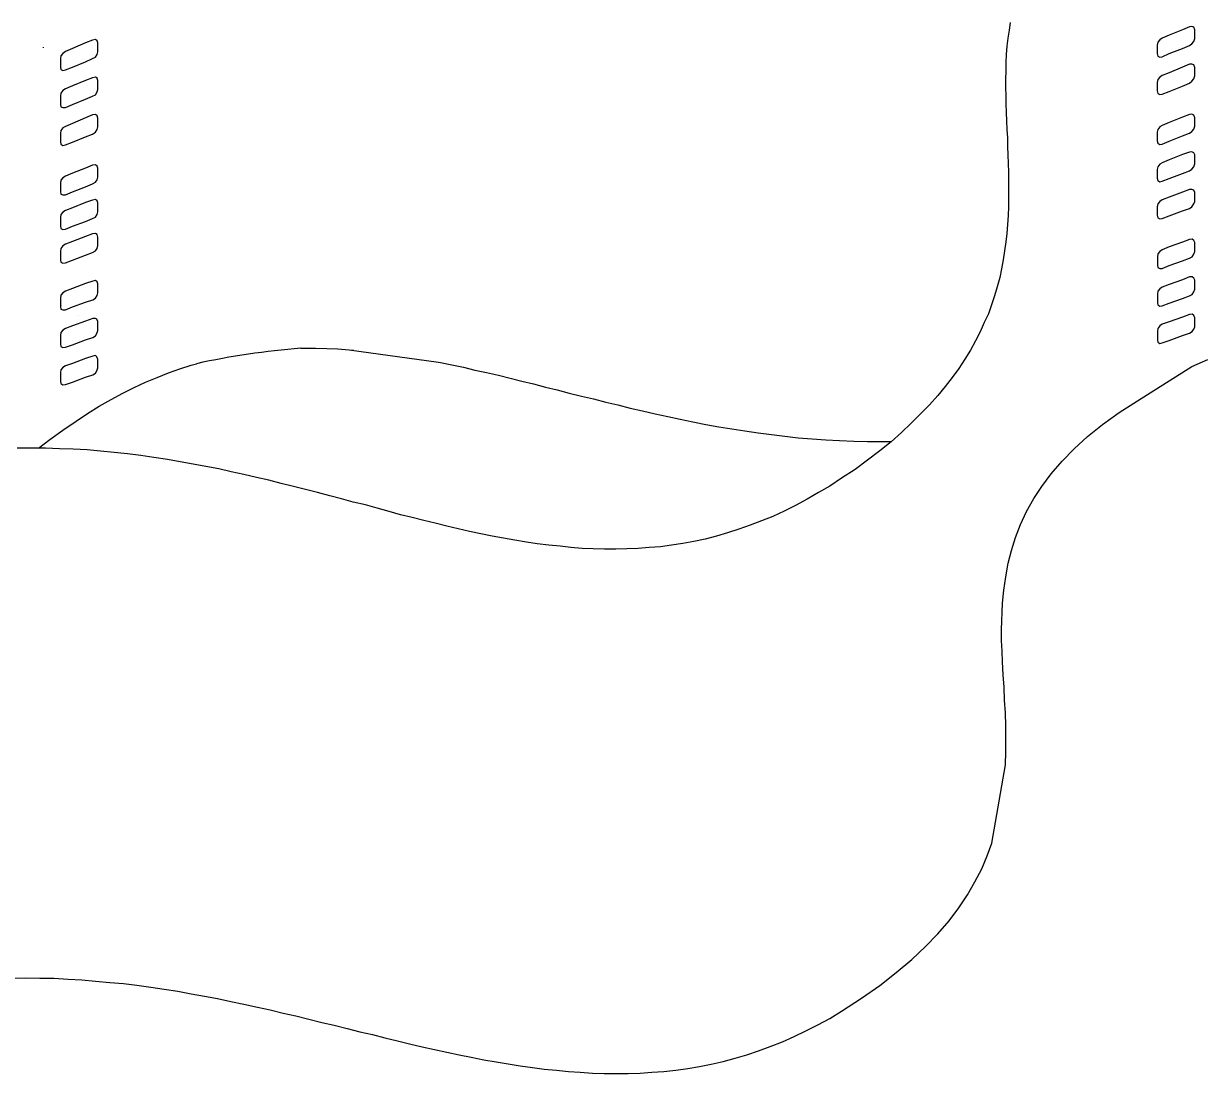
# Model space of a CAD drawing. Extents: x 638850 to 644908, y 297188 to 298900.
# Drawn here: x 639039.25 to 639084.15, y 297556.43 to 297596.44 of the extents above; entities that cross this region are included whole.
import ezdxf

# ---------------------------------------------------------------- set-up
doc = ezdxf.new("R2010")
doc.units = 0
for name, color, linetype in [('1', 7, 'Continuous'), ('16', 7, 'Continuous'), ('18', 7, 'Continuous'), ('2', 7, 'Continuous')]:
    doc.layers.add(name, color=color, linetype=linetype)

msp = doc.modelspace()

# ---------------------------------------------------------------- linework, layer by layer
at = {"layer": '1'}
msp.add_arc((639052.06, 297555.227), 28.925, 94.4334, 102.4037, dxfattribs=at)
at = {"layer": '16'}
msp.add_line((639040.014, 297595.517), (639040.014, 297595.538), dxfattribs=at)
for points in [[(639083.69, 297595.602), (639083.785, 297595.664), (639083.86, 297595.759), (639083.893, 297595.867), (639083.893, 297595.867), (639083.893, 297595.959), (639083.893, 297596.113), (639083.893, 297596.204), (639083.893, 297596.204), (639083.86, 297596.299), (639083.785, 297596.329), (639083.69, 297596.312), (639083.69, 297596.312), (639083.428, 297596.204), (639082.918, 297596.005), (639082.656, 297595.88), (639082.656, 297595.88), (639082.564, 297595.818), (639082.486, 297595.727), (639082.456, 297595.619), (639082.456, 297595.619), (639082.456, 297595.54), (639082.456, 297595.373), (639082.456, 297595.295), (639082.456, 297595.295), (639082.486, 297595.203), (639082.564, 297595.157), (639082.656, 297595.17), (639082.656, 297595.17), (639082.918, 297595.295), (639083.428, 297595.494), (639083.69, 297595.602), (639083.69, 297595.602), (639083.69, 297595.602)], [(639041.886, 297595.104), (639041.994, 297595.166), (639042.056, 297595.258), (639042.086, 297595.366), (639042.086, 297595.366), (639042.086, 297595.458), (639042.086, 297595.612), (639042.086, 297595.706), (639042.086, 297595.706), (639042.056, 297595.782), (639041.994, 297595.83), (639041.886, 297595.814), (639041.886, 297595.814), (639041.622, 297595.706), (639041.114, 297595.49), (639040.849, 297595.382), (639040.849, 297595.382), (639040.758, 297595.304), (639040.679, 297595.212), (639040.666, 297595.104), (639040.666, 297595.104), (639040.666, 297595.026), (639040.666, 297594.856), (639040.666, 297594.78), (639040.666, 297594.78), (639040.679, 297594.686), (639040.758, 297594.656), (639040.849, 297594.672), (639040.849, 297594.672), (639041.114, 297594.78), (639041.622, 297594.98), (639041.886, 297595.104), (639041.886, 297595.104), (639041.886, 297595.104)], [(639083.69, 297594.166), (639083.785, 297594.244), (639083.86, 297594.336), (639083.893, 297594.444), (639083.893, 297594.444), (639083.893, 297594.522), (639083.893, 297594.692), (639083.893, 297594.771), (639083.893, 297594.771), (639083.86, 297594.863), (639083.785, 297594.892), (639083.69, 297594.892), (639083.69, 297594.892), (639083.428, 297594.784), (639082.918, 297594.568), (639082.656, 297594.46), (639082.656, 297594.46), (639082.564, 297594.398), (639082.486, 297594.306), (639082.456, 297594.198), (639082.456, 297594.198), (639082.456, 297594.107), (639082.456, 297593.95), (639082.456, 297593.874), (639082.456, 297593.874), (639082.486, 297593.78), (639082.564, 297593.734), (639082.656, 297593.75), (639082.656, 297593.75), (639082.918, 297593.858), (639083.428, 297594.058), (639083.69, 297594.166), (639083.69, 297594.166), (639083.69, 297594.166)], [(639041.886, 297593.668), (639041.994, 297593.73), (639042.056, 297593.838), (639042.086, 297593.93), (639042.086, 297593.93), (639042.086, 297594.021), (639042.086, 297594.175), (639042.086, 297594.27), (639042.086, 297594.27), (639042.056, 297594.362), (639041.994, 297594.394), (639041.886, 297594.378), (639041.886, 297594.378), (639041.622, 297594.27), (639041.114, 297594.067), (639040.849, 297593.959), (639040.849, 297593.959), (639040.758, 297593.884), (639040.679, 297593.789), (639040.666, 297593.681), (639040.666, 297593.681), (639040.666, 297593.606), (639040.666, 297593.436), (639040.666, 297593.357), (639040.666, 297593.357), (639040.679, 297593.265), (639040.758, 297593.236), (639040.849, 297593.236), (639040.849, 297593.236), (639041.114, 297593.357), (639041.622, 297593.56), (639041.886, 297593.668), (639041.886, 297593.668), (639041.886, 297593.668)], [(639041.886, 297592.231), (639041.994, 297592.307), (639042.056, 297592.401), (639042.086, 297592.509), (639042.086, 297592.509), (639042.086, 297592.585), (639042.086, 297592.755), (639042.086, 297592.833), (639042.086, 297592.833), (639042.056, 297592.925), (639041.994, 297592.971), (639041.886, 297592.958), (639041.886, 297592.958), (639041.622, 297592.85), (639041.114, 297592.631), (639040.849, 297592.523), (639040.849, 297592.523), (639040.758, 297592.464), (639040.679, 297592.369), (639040.666, 297592.261), (639040.666, 297592.261), (639040.666, 297592.185), (639040.666, 297592.015), (639040.666, 297591.937), (639040.666, 297591.937), (639040.679, 297591.845), (639040.758, 297591.799), (639040.849, 297591.813), (639040.849, 297591.813), (639041.114, 297591.921), (639041.622, 297592.123), (639041.886, 297592.231), (639041.886, 297592.231), (639041.886, 297592.231)], [(639083.69, 297592.268), (639083.785, 297592.33), (639083.86, 297592.422), (639083.893, 297592.53), (639083.893, 297592.53), (639083.893, 297592.608), (639083.893, 297592.778), (639083.893, 297592.854), (639083.893, 297592.854), (639083.86, 297592.948), (639083.785, 297592.994), (639083.69, 297592.978), (639083.69, 297592.978), (639083.428, 297592.87), (639082.918, 297592.67), (639082.656, 297592.562), (639082.656, 297592.562), (639082.564, 297592.5), (639082.486, 297592.406), (639082.456, 297592.298), (639082.456, 297592.298), (639082.456, 297592.222), (639082.456, 297592.052), (639082.456, 297591.974), (639082.456, 297591.974), (639082.486, 297591.882), (639082.564, 297591.836), (639082.656, 297591.849), (639082.656, 297591.849), (639082.918, 297591.957), (639083.428, 297592.16), (639083.69, 297592.268), (639083.69, 297592.268), (639083.69, 297592.268)], [(639083.69, 297590.831), (639083.785, 297590.894), (639083.86, 297590.985), (639083.893, 297591.093), (639083.893, 297591.093), (639083.893, 297591.185), (639083.893, 297591.342), (639083.893, 297591.434), (639083.893, 297591.434), (639083.86, 297591.512), (639083.785, 297591.558), (639083.69, 297591.542), (639083.69, 297591.542), (639083.428, 297591.45), (639082.918, 297591.247), (639082.656, 297591.139), (639082.656, 297591.139), (639082.564, 297591.077), (639082.486, 297590.985), (639082.456, 297590.877), (639082.456, 297590.877), (639082.456, 297590.799), (639082.456, 297590.632), (639082.456, 297590.553), (639082.456, 297590.553), (639082.486, 297590.462), (639082.564, 297590.413), (639082.656, 297590.429), (639082.656, 297590.429), (639082.918, 297590.537), (639083.428, 297590.723), (639083.69, 297590.831), (639083.69, 297590.831), (639083.69, 297590.831)], [(639041.886, 297590.331), (639041.994, 297590.393), (639042.056, 297590.484), (639042.086, 297590.592), (639042.086, 297590.592), (639042.086, 297590.687), (639042.086, 297590.841), (639042.086, 297590.933), (639042.086, 297590.933), (639042.056, 297591.011), (639041.994, 297591.057), (639041.886, 297591.041), (639041.886, 297591.041), (639041.622, 297590.933), (639041.114, 297590.733), (639040.849, 297590.625), (639040.849, 297590.625), (639040.758, 297590.563), (639040.679, 297590.471), (639040.666, 297590.363), (639040.666, 297590.363), (639040.666, 297590.285), (639040.666, 297590.115), (639040.666, 297590.039), (639040.666, 297590.039), (639040.679, 297589.944), (639040.758, 297589.915), (639040.849, 297589.915), (639040.849, 297589.915), (639041.114, 297590.023), (639041.622, 297590.223), (639041.886, 297590.331), (639041.886, 297590.331), (639041.886, 297590.331)], [(639041.886, 297589.006), (639041.994, 297589.068), (639042.056, 297589.16), (639042.086, 297589.268), (639042.086, 297589.268), (639042.086, 297589.362), (639042.086, 297589.516), (639042.086, 297589.608), (639042.086, 297589.608), (639042.056, 297589.686), (639041.994, 297589.732), (639041.886, 297589.716), (639041.886, 297589.716), (639041.622, 297589.624), (639041.114, 297589.424), (639040.849, 297589.316), (639040.849, 297589.316), (639040.758, 297589.254), (639040.679, 297589.16), (639040.666, 297589.052), (639040.666, 297589.052), (639040.666, 297588.976), (639040.666, 297588.806), (639040.666, 297588.728), (639040.666, 297588.728), (639040.679, 297588.636), (639040.758, 297588.59), (639040.849, 297588.606), (639040.849, 297588.606), (639041.114, 297588.714), (639041.622, 297588.898), (639041.886, 297589.006), (639041.886, 297589.006), (639041.886, 297589.006)], [(639083.69, 297589.395), (639083.785, 297589.457), (639083.86, 297589.565), (639083.893, 297589.657), (639083.893, 297589.657), (639083.893, 297589.751), (639083.893, 297589.905), (639083.893, 297589.997), (639083.893, 297589.997), (639083.86, 297590.089), (639083.785, 297590.121), (639083.69, 297590.121), (639083.69, 297590.121), (639083.428, 297590.013), (639082.918, 297589.827), (639082.656, 297589.719), (639082.656, 297589.719), (639082.564, 297589.657), (639082.486, 297589.565), (639082.456, 297589.457), (639082.456, 297589.457), (639082.456, 297589.365), (639082.456, 297589.209), (639082.456, 297589.133), (639082.456, 297589.133), (639082.486, 297589.039), (639082.564, 297588.993), (639082.656, 297589.009), (639082.656, 297589.009), (639082.918, 297589.117), (639083.428, 297589.303), (639083.69, 297589.395), (639083.69, 297589.395), (639083.69, 297589.395)], [(639041.886, 297587.719), (639041.994, 297587.782), (639042.056, 297587.873), (639042.086, 297587.981), (639042.086, 297587.981), (639042.086, 297588.06), (639042.086, 297588.23), (639042.086, 297588.305), (639042.086, 297588.305), (639042.056, 297588.4), (639041.994, 297588.446), (639041.886, 297588.43), (639041.886, 297588.43), (639041.622, 297588.322), (639041.114, 297588.135), (639040.849, 297588.027), (639040.849, 297588.027), (639040.758, 297587.968), (639040.679, 297587.873), (639040.666, 297587.765), (639040.666, 297587.765), (639040.666, 297587.69), (639040.666, 297587.52), (639040.666, 297587.441), (639040.666, 297587.441), (639040.679, 297587.35), (639040.758, 297587.304), (639040.849, 297587.317), (639040.849, 297587.317), (639041.114, 297587.425), (639041.622, 297587.611), (639041.886, 297587.719), (639041.886, 297587.719), (639041.886, 297587.719)], [(639083.69, 297587.494), (639083.798, 297587.556), (639083.86, 297587.651), (639083.893, 297587.759), (639083.893, 297587.759), (639083.893, 297587.851), (639083.893, 297588.005), (639083.893, 297588.096), (639083.893, 297588.096), (639083.86, 297588.175), (639083.798, 297588.221), (639083.69, 297588.207), (639083.69, 297588.207), (639083.428, 297588.113), (639082.918, 297587.929), (639082.656, 297587.821), (639082.656, 297587.821), (639082.564, 297587.759), (639082.486, 297587.664), (639082.473, 297587.556), (639082.473, 297587.556), (639082.473, 297587.481), (639082.473, 297587.311), (639082.473, 297587.232), (639082.473, 297587.232), (639082.486, 297587.141), (639082.564, 297587.108), (639082.656, 297587.108), (639082.656, 297587.108), (639082.918, 297587.216), (639083.428, 297587.402), (639083.69, 297587.494), (639083.69, 297587.494), (639083.69, 297587.494)], [(639041.9, 297585.917), (639041.994, 297585.979), (639042.056, 297586.071), (639042.086, 297586.179), (639042.086, 297586.179), (639042.086, 297586.27), (639042.086, 297586.424), (639042.086, 297586.519), (639042.086, 297586.519), (639042.056, 297586.594), (639041.994, 297586.643), (639041.9, 297586.627), (639041.9, 297586.627), (639041.622, 297586.535), (639041.114, 297586.349), (639040.849, 297586.241), (639040.849, 297586.241), (639040.758, 297586.179), (639040.679, 297586.087), (639040.666, 297585.979), (639040.666, 297585.979), (639040.666, 297585.901), (639040.666, 297585.747), (639040.666, 297585.652), (639040.666, 297585.652), (639040.679, 297585.56), (639040.758, 297585.531), (639040.849, 297585.531), (639040.849, 297585.531), (639041.114, 297585.639), (639041.622, 297585.822), (639041.9, 297585.917), (639041.9, 297585.917), (639041.9, 297585.917)], [(639083.69, 297586.058), (639083.798, 297586.12), (639083.86, 297586.214), (639083.893, 297586.322), (639083.893, 297586.322), (639083.893, 297586.414), (639083.893, 297586.568), (639083.893, 297586.663), (639083.893, 297586.663), (639083.86, 297586.738), (639083.798, 297586.784), (639083.69, 297586.784), (639083.69, 297586.784), (639083.428, 297586.676), (639082.918, 297586.493), (639082.656, 297586.398), (639082.656, 297586.398), (639082.564, 297586.336), (639082.486, 297586.244), (639082.473, 297586.136), (639082.473, 297586.136), (639082.473, 297586.058), (639082.473, 297585.89), (639082.473, 297585.812), (639082.473, 297585.812), (639082.486, 297585.72), (639082.564, 297585.672), (639082.656, 297585.688), (639082.656, 297585.688), (639082.918, 297585.78), (639083.428, 297585.966), (639083.69, 297586.058), (639083.69, 297586.058), (639083.69, 297586.058)], [(639083.69, 297584.638), (639083.798, 297584.7), (639083.86, 297584.792), (639083.893, 297584.886), (639083.893, 297584.886), (639083.893, 297584.978), (639083.893, 297585.148), (639083.893, 297585.226), (639083.893, 297585.226), (639083.86, 297585.318), (639083.798, 297585.364), (639083.69, 297585.348), (639083.69, 297585.348), (639083.428, 297585.256), (639082.918, 297585.07), (639082.656, 297584.978), (639082.656, 297584.978), (639082.564, 297584.916), (639082.486, 297584.824), (639082.473, 297584.716), (639082.473, 297584.716), (639082.473, 297584.638), (639082.473, 297584.468), (639082.473, 297584.392), (639082.473, 297584.392), (639082.486, 297584.297), (639082.564, 297584.252), (639082.656, 297584.268), (639082.656, 297584.268), (639082.918, 297584.36), (639083.428, 297584.546), (639083.69, 297584.638), (639083.69, 297584.638), (639083.69, 297584.638)], [(639041.9, 297584.478), (639041.994, 297584.54), (639042.054, 297584.632), (639042.086, 297584.74), (639042.086, 297584.74), (639042.086, 297584.834), (639042.086, 297584.988), (639042.086, 297585.08), (639042.086, 297585.08), (639042.054, 297585.174), (639041.994, 297585.204), (639041.9, 297585.204), (639041.9, 297585.204), (639041.622, 297585.096), (639041.114, 297584.926), (639040.849, 297584.818), (639040.849, 297584.818), (639040.758, 297584.756), (639040.679, 297584.664), (639040.666, 297584.556), (639040.666, 297584.556), (639040.666, 297584.478), (639040.666, 297584.308), (639040.666, 297584.232), (639040.666, 297584.232), (639040.679, 297584.137), (639040.758, 297584.092), (639040.849, 297584.108), (639040.849, 297584.108), (639041.114, 297584.2), (639041.622, 297584.386), (639041.9, 297584.478), (639041.9, 297584.478), (639041.9, 297584.478)], [(639041.9, 297583.057), (639041.994, 297583.12), (639042.054, 297583.211), (639042.086, 297583.319), (639042.086, 297583.319), (639042.086, 297583.398), (639042.086, 297583.568), (639042.086, 297583.643), (639042.086, 297583.643), (639042.054, 297583.738), (639041.994, 297583.784), (639041.9, 297583.768), (639041.9, 297583.768), (639041.622, 297583.676), (639041.114, 297583.489), (639040.849, 297583.398), (639040.849, 297583.398), (639040.758, 297583.336), (639040.679, 297583.244), (639040.666, 297583.136), (639040.666, 297583.136), (639040.666, 297583.057), (639040.666, 297582.887), (639040.666, 297582.809), (639040.666, 297582.809), (639040.679, 297582.717), (639040.758, 297582.671), (639040.849, 297582.688), (639040.849, 297582.688), (639041.114, 297582.779), (639041.622, 297582.966), (639041.9, 297583.057), (639041.9, 297583.057), (639041.9, 297583.057)]]:
    msp.add_lwpolyline(points, dxfattribs=at)
at = {"layer": '18'}
for p, q in [((639040.708, 297585.689), (639040.708, 297585.689)), ((639041.335, 297585.333), (639041.335, 297585.333))]:
    msp.add_line(p, q, dxfattribs=at)
at = {"layer": '2'}
for p, q in [((639051.668, 297584.006), (639055.071, 297583.541)), ((639083.786, 297583.372), (639084.387, 297583.635)), ((639081.71, 297582.061), (639083.786, 297583.372)), ((639083.167, 297583.097), (639083.167, 297583.097)), ((639081.012, 297581.615), (639081.71, 297582.061)), ((639080.38, 297581.165), (639081.012, 297581.615)), ((639079.809, 297580.702), (639080.38, 297581.165)), ((639079.298, 297580.238), (639079.809, 297580.702)), ((639078.834, 297579.759), (639079.298, 297580.238)), ((639078.418, 297579.282), (639078.834, 297579.759)), ((639078.065, 297578.803), (639078.418, 297579.282)), ((639077.754, 297578.339), (639078.065, 297578.803)), ((639077.475, 297577.844), (639077.754, 297578.339)), ((639077.246, 297577.352), (639077.475, 297577.844)), ((639077.059, 297576.857), (639077.246, 297577.352)), ((639076.906, 297576.364), (639077.059, 297576.857)), ((639076.782, 297575.869), (639076.906, 297576.364)), ((639076.69, 297575.358), (639076.782, 297575.869)), ((639076.611, 297574.847), (639076.69, 297575.358)), ((639076.566, 297574.355), (639076.611, 297574.847)), ((639076.533, 297573.335), (639076.566, 297574.355)), ((639076.533, 297572.933), (639076.533, 297573.335)), ((639076.533, 297573.335), (639076.533, 297573.335)), ((639076.548, 297572.516), (639076.533, 297572.933)), ((639076.566, 297572.116), (639076.548, 297572.516)), ((639076.596, 297571.621), (639076.566, 297572.116)), ((639076.627, 297571.144), (639076.596, 297571.621)), ((639076.641, 297570.649), (639076.627, 297571.144)), ((639076.674, 297570.17), (639076.641, 297570.649)), ((639076.69, 297569.677), (639076.674, 297570.17)), ((639076.69, 297569.182), (639076.69, 297569.677)), ((639076.69, 297568.687), (639076.69, 297569.182)), ((639076.674, 297568.192), (639076.69, 297568.687)), ((639076.153, 297565.198), (639076.674, 297568.192))]:
    msp.add_line(p, q, dxfattribs=at)
for points in [[(639076.859, 297596.486), (639076.814, 297596.191), (639076.765, 297595.885), (639076.735, 297595.574), (639076.704, 297595.266), (639076.69, 297594.958), (639076.69, 297594.634), (639076.675, 297594.323), (639076.675, 297594.015), (639076.69, 297593.691), (639076.69, 297593.381), (639076.704, 297593.057), (639076.72, 297592.733), (639076.735, 297592.409), (639076.751, 297592.085), (639076.751, 297591.761), (639076.765, 297591.437), (639076.783, 297591.11), (639076.798, 297590.773), (639076.798, 297590.449), (639076.798, 297590.123), (639076.798, 297589.783), (639076.798, 297589.461), (639076.783, 297589.121), (639076.751, 297588.779), (639076.735, 297588.44), (639076.69, 297588.116), (639076.641, 297587.776), (639076.596, 297587.436), (639076.533, 297587.096), (639076.459, 297586.759), (639076.366, 297586.401), (639076.256, 297586.061), (639076.148, 297585.722), (639076.027, 297585.384), (639075.871, 297585.044), (639075.716, 297584.687), (639075.532, 297584.347), (639075.345, 297583.994), (639075.129, 297583.654), (639074.897, 297583.296), (639074.652, 297582.956), (639074.386, 297582.603), (639074.096, 297582.263), (639073.786, 297581.908), (639073.444, 297581.566), (639073.09, 297581.213), (639072.721, 297580.859), (639072.319, 297580.502), (639071.887, 297580.162), (639071.423, 297579.806), (639070.944, 297579.451), (639070.433, 297579.111), (639070.433, 297579.111), (639070.433, 297579.111)], [(639049.824, 297584.065), (639049.954, 297584.068), (639050.386, 297584.068), (639050.82, 297584.054), (639051.236, 297584.038), (639051.668, 297584.006), (639051.826, 297583.995)], [(639039.829, 297580.253), (639040.255, 297580.593), (639040.749, 297580.949), (639041.26, 297581.29), (639041.26, 297581.29), (639041.692, 297581.581), (639042.14, 297581.859), (639042.588, 297582.108), (639043.036, 297582.353), (639043.468, 297582.569), (639043.9, 297582.772), (639044.349, 297582.956), (639044.781, 297583.126), (639045.213, 297583.282), (639045.645, 297583.42), (639045.847, 297583.477)], [(639055.071, 297583.541), (639055.143, 297583.528), (639055.575, 297583.436), (639056.023, 297583.342), (639056.455, 297583.234), (639056.904, 297583.142), (639057.352, 297583.034), (639057.8, 297582.926), (639058.248, 297582.818), (639058.696, 297582.71), (639059.145, 297582.586), (639059.593, 297582.478), (639060.054, 297582.353), (639060.519, 297582.245), (639060.981, 297582.137), (639061.445, 297582.016), (639061.909, 297581.905), (639062.371, 297581.784), (639062.849, 297581.676), (639063.33, 297581.568), (639063.807, 297581.46), (639064.285, 297581.365), (639064.766, 297581.257), (639065.26, 297581.165), (639065.754, 297581.074), (639066.248, 297580.995), (639066.742, 297580.917), (639067.253, 297580.841), (639067.76, 297580.779), (639068.271, 297580.717), (639068.781, 297580.655), (639069.305, 297580.609), (639069.831, 297580.58), (639070.355, 297580.547), (639070.898, 297580.531), (639071.421, 297580.517), (639071.961, 297580.517), (639072.334, 297580.517)], [(639070.433, 297579.111), (639069.985, 297578.816), (639069.553, 297578.571), (639069.121, 297578.31), (639068.674, 297578.078), (639068.242, 297577.862), (639067.81, 297577.66), (639067.378, 297577.489), (639066.943, 297577.322), (639066.511, 297577.165), (639066.079, 297577.028), (639065.661, 297576.906), (639065.229, 297576.796), (639064.797, 297576.704), (639064.381, 297576.625), (639063.946, 297576.562), (639063.53, 297576.503), (639063.098, 297576.472), (639062.682, 297576.44), (639062.248, 297576.425), (639061.831, 297576.409), (639061.399, 297576.409), (639060.967, 297576.425), (639060.551, 297576.44), (639060.117, 297576.472), (639059.701, 297576.517), (639059.269, 297576.562), (639058.834, 297576.609), (639058.418, 297576.67), (639057.984, 297576.749), (639057.552, 297576.827), (639057.12, 297576.906), (639056.688, 297576.994), (639056.256, 297577.088), (639055.824, 297577.181), (639055.392, 297577.289), (639054.944, 297577.397), (639054.512, 297577.505), (639054.064, 297577.613), (639053.617, 297577.721), (639053.185, 297577.844), (639052.735, 297577.97), (639052.287, 297578.094), (639051.823, 297578.202), (639051.378, 297578.326), (639050.93, 297578.447), (639050.464, 297578.571), (639050.001, 297578.679), (639049.54, 297578.803), (639049.074, 297578.911), (639048.597, 297579.037), (639048.131, 297579.145), (639047.654, 297579.253), (639047.173, 297579.356), (639046.696, 297579.469), (639046.201, 297579.559), (639045.724, 297579.653), (639045.229, 297579.743), (639044.736, 297579.822), (639044.225, 297579.901), (639043.73, 297579.977), (639043.222, 297580.04), (639042.711, 297580.099), (639042.187, 297580.146), (639041.676, 297580.191), (639041.152, 297580.225), (639040.63, 297580.238), (639040.085, 297580.254), (639039.545, 297580.254), (639039.005, 297580.254)], [(639066.822, 297557.135), (639067.269, 297557.291), (639067.715, 297557.459), (639068.178, 297557.628), (639068.628, 297557.831), (639069.076, 297558.047), (639069.524, 297558.278), (639069.985, 297558.524), (639070.433, 297558.805), (639070.433, 297558.805), (639071.189, 297559.3), (639071.886, 297559.777), (639072.519, 297560.272), (639073.106, 297560.765), (639073.63, 297561.26), (639074.096, 297561.752), (639074.528, 297562.247), (639074.897, 297562.742), (639075.237, 297563.235), (639075.516, 297563.73), (639075.777, 297564.223), (639075.979, 297564.718), (639076.153, 297565.198)], [(639038.773, 297560.056), (639039.329, 297560.072), (639039.869, 297560.056), (639040.409, 297560.056), (639040.949, 297560.022), (639041.476, 297559.993), (639042.002, 297559.943), (639042.542, 297559.898), (639043.066, 297559.853), (639043.577, 297559.793), (639044.101, 297559.714), (639044.612, 297559.637), (639045.139, 297559.561), (639045.647, 297559.466), (639046.156, 297559.374), (639046.651, 297559.282), (639047.159, 297559.174), (639047.654, 297559.064), (639048.165, 297558.956), (639048.658, 297558.85), (639049.153, 297558.726), (639049.63, 297558.618), (639050.125, 297558.494), (639050.622, 297558.373), (639051.099, 297558.263), (639051.594, 297558.139), (639052.071, 297558.017), (639052.55, 297557.909), (639053.027, 297557.783), (639053.509, 297557.675), (639053.97, 297557.552), (639054.449, 297557.444), (639054.913, 297557.336), (639055.392, 297557.243), (639055.853, 297557.135), (639056.319, 297557.045), (639056.796, 297556.951), (639057.262, 297556.872), (639057.723, 297556.796), (639058.186, 297556.717), (639058.652, 297556.656), (639059.1, 297556.595), (639059.561, 297556.55), (639060.025, 297556.501), (639060.475, 297556.472), (639060.936, 297556.44), (639061.384, 297556.427), (639061.847, 297556.427), (639062.297, 297556.427), (639062.758, 297556.44), (639063.206, 297556.472), (639063.654, 297556.501), (639064.12, 297556.55), (639064.567, 297556.609), (639065.013, 297556.688), (639065.461, 297556.78), (639065.924, 297556.888), (639066.374, 297557.012), (639066.822, 297557.135)]]:
    msp.add_lwpolyline(points, dxfattribs=at)

doc.saveas('drawing.dxf')
